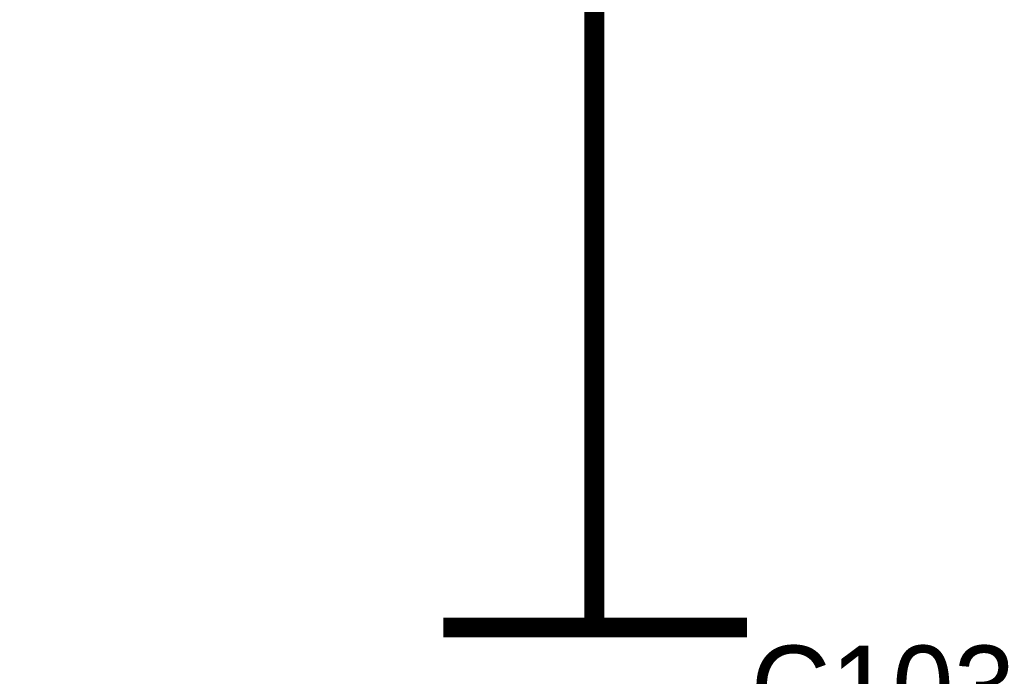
# Model space of a CAD drawing. Header units: inches. Extents: x 0 to 292, y 0 to 193.
# Tile 259 of 270: x 240 to 254, y 142 to 152. Entities that reach past the tile are written whole.
import ezdxf

# ---------------------------------------------------------------- set-up
doc = ezdxf.new("R2010")
doc.units = ezdxf.units.IN
doc.layers.add('Sheet', color=255, linetype='Continuous')

msp = doc.modelspace()

# ---------------------------------------------------------------- linework, layer by layer
at = {"layer": 'Sheet'}
for points in [[(238.228, 156.455, 0.3, 0.3, 0), (248.281, 156.455, 0.3, 0.3, 0), (248.281, 146.144, 0.3, 0.3, 0)], [(248.281, 143.611, 0.3, 0.3, 0), (248.281, 146.144, 0.3, 0.3, 0)], [(248.281, 143.611, 0.3, 0.3, 0), (248.281, 143.104, 0.3, 0.3, 0)], [(246.002, 143.104, 0.3, 0.3, 0), (250.58, 143.104, 0.3, 0.3, 0)]]:
    msp.add_lwpolyline(points, format="xyseb", dxfattribs=at)

# ---------------------------------------------------------------- texts
msp.add_text('C103', height=1.2474, dxfattribs=at).set_placement((250.639, 141.583))

doc.saveas('drawing.dxf')
